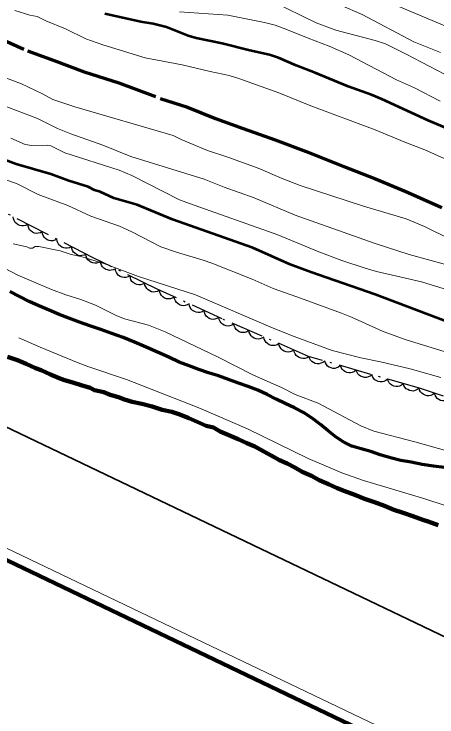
# Model space of a CAD drawing. Extents: x 356765 to 358572, y 5103174 to 5104650.
# Drawn here: x 357220 to 357258.8, y 5103625.1 to 5103689.6 of the extents above; entities that cross this region are included whole.
import ezdxf

# ---------------------------------------------------------------- set-up
doc = ezdxf.new("R2010")
doc.units = 0
doc.header["$LTSCALE"] = 0.6
doc.linetypes.add('DOT_DASHED', pattern=[7.7, 5, -1.2, 0.3, -1.2])
doc.linetypes.add('LONG_DASHED', pattern=[7.5, 6, -1.5])
for name, color, linetype, lineweight in [('1', 7, 'Continuous', 53), ('2', 7, 'Continuous', 13), ('22', 7, 'Continuous', 35), ('4', 7, 'Continuous', 90), ('44', 7, 'Continuous', 25), ('60', 7, 'Continuous', 13)]:
    doc.layers.add(name, color=color, linetype=linetype, lineweight=lineweight)

msp = doc.modelspace()

# ---------------------------------------------------------------- linework, layer by layer
at = {"layer": '1'}
for points in [[(357259.93, 5103679), (357257.98, 5103679.82), (357253.71, 5103681.8), (357252.76, 5103682.19), (357250.62, 5103682.94), (357247.61, 5103684.2), (357245.86, 5103684.88), (357244.24, 5103685.59), (357243.41, 5103685.86), (357241.61, 5103686.26), (357239.08, 5103686.9), (357236.71, 5103687.38), (357235.97, 5103687.59), (357233.97, 5103688.38), (357232.75, 5103688.7), (357231.63, 5103688.88), (357228.32, 5103689.63)], [(357259.8, 5103661.34), (357253.12, 5103663.86), (357247.21, 5103665.91), (357245.31, 5103666.63), (357241.9, 5103668.15), (357234.53, 5103670.76), (357231.28, 5103672.11), (357229.15, 5103672.7), (357227.89, 5103673.28), (357227.36, 5103673.45), (357226.79, 5103673.74), (357225.03, 5103674.3), (357223.38, 5103674.91), (357220.18, 5103675.83), (357218.73, 5103676.38)]]:
    msp.add_lwpolyline(points, dxfattribs=at)
at = {"layer": '2'}
for points in [[(357243.7, 5103690.76), (357247.69, 5103688.78), (357249.49, 5103688.13), (357253.11, 5103687.17), (357254.04, 5103686.86), (357255.95, 5103685.92), (357262.26, 5103682.61)], [(357259.11, 5103686.08), (357256.64, 5103687.04), (357251.93, 5103689.54), (357249.94, 5103690.4)], [(357308.29, 5103672.01), (357304.97, 5103671.73), (357303.58, 5103671.69), (357301.33, 5103671.88), (357300.5, 5103672.03), (357299.65, 5103672.26), (357297.84, 5103672.88), (357295.97, 5103673.58), (357292.28, 5103675.09), (357284.42, 5103679.25), (357282.53, 5103680.19), (357281.56, 5103680.59), (357280.63, 5103680.96), (357278.8, 5103681.58), (357272.47, 5103683.54), (357268.48, 5103684.88), (357266.32, 5103685.66), (357263.42, 5103686.99), (357259.86, 5103688.36), (357253.76, 5103690.95)], [(357260.59, 5103675.83), (357257.65, 5103677.15), (357255.84, 5103677.84), (357253.11, 5103678.98), (357247.22, 5103681.19), (357244.27, 5103682.38), (357240.62, 5103683.68), (357239.72, 5103683.96), (357237.98, 5103684.32), (357235.4, 5103684.95), (357232.03, 5103685.59), (357228.13, 5103686.76), (357226.57, 5103687.32), (357224.72, 5103688.25), (357222.92, 5103688.97), (357222.11, 5103689.38), (357221.44, 5103689.5), (357220.08, 5103689.93)], [(357259.06, 5103681.61), (357256.71, 5103682.82), (357255.07, 5103683.55), (357250.7, 5103685.84), (357248.89, 5103686.65), (357246.95, 5103687.37), (357244.93, 5103688.22), (357243.94, 5103688.57), (357242.97, 5103688.83), (357239.59, 5103689.5), (357235.17, 5103689.79)], [(357260.04, 5103668.91), (357257.62, 5103670.12), (357255.96, 5103670.8), (357252.03, 5103671.97), (357246.22, 5103673.88), (357244.59, 5103674.5), (357242.38, 5103675.46), (357239.59, 5103676.47), (357237.72, 5103677.09), (357235.32, 5103678.09), (357234.59, 5103678.46), (357225.57, 5103681.08), (357223.56, 5103681.76), (357222.6, 5103682.28), (357220.67, 5103683.18), (357217.91, 5103684.24)], [(357261.91, 5103665.99), (357256.21, 5103667.55), (357253.1, 5103668.55), (357245.76, 5103671.16), (357242.02, 5103672.73), (357239.25, 5103673.73), (357237.42, 5103674.45), (357230.7, 5103676.53), (357228.14, 5103677.58), (357225.21, 5103678.61), (357223.98, 5103679.09), (357222.16, 5103680.01), (357218.28, 5103681.49)], [(357259.44, 5103664.4), (357257.34, 5103665.03), (357253.23, 5103665.98), (357252.18, 5103666.28), (357250.04, 5103666.99), (357247.93, 5103667.78), (357244.17, 5103669.36), (357236.07, 5103672.21), (357235.18, 5103672.57), (357230.8, 5103674.8), (357229.63, 5103675.28), (357224.65, 5103676.88), (357223.37, 5103677.51), (357223.03, 5103677.58), (357221.64, 5103677.54), (357221.01, 5103677.63), (357219.71, 5103678.21)], [(357259.83, 5103658.51), (357255.95, 5103659.7), (357253.85, 5103660.49), (357250.94, 5103661.79), (357250.01, 5103662.16), (357245.94, 5103663.67), (357243.77, 5103664.42), (357241.82, 5103665.29), (357238.13, 5103666.74), (357237.34, 5103667.03), (357234.98, 5103667.74), (357233.47, 5103668.25), (357230.79, 5103669.62), (357229.66, 5103670.13), (357227.05, 5103671.05), (357224.94, 5103672.04), (357222.21, 5103673.03), (357220.22, 5103674.05), (357218.32, 5103674.7)], [(357259.12, 5103656.26), (357256.33, 5103657.05), (357253.61, 5103657.69), (357251.79, 5103658.05), (357249.17, 5103658.73), (357245.68, 5103660.01), (357243.75, 5103660.79), (357236.63, 5103663.84), (357231.41, 5103665.53), (357228.22, 5103666.73), (357226.12, 5103667.36), (357225.25, 5103667.55), (357224.24, 5103667.88), (357222.26, 5103668.26), (357221.94, 5103668.28), (357221.69, 5103668.13), (357221.43, 5103668.13), (357221.16, 5103668.24), (357219.92, 5103668.51)], [(357259.88, 5103649.47), (357256.74, 5103650.37), (357252.97, 5103651.34), (357251.79, 5103651.84), (357247.88, 5103653.91), (357245.76, 5103654.7), (357244.52, 5103655.34), (357241.94, 5103656.47), (357238.66, 5103658.16), (357233.86, 5103660.45), (357232.34, 5103661.05), (357230.13, 5103661.63), (357229.43, 5103661.93), (357227.47, 5103662.9), (357226.13, 5103663.41), (357224.75, 5103663.84), (357223.43, 5103664.33), (357220.34, 5103665.66), (357215.75, 5103668.04)], [(357259.61, 5103644.5), (357257.65, 5103645.13), (357252.04, 5103646.8), (357250.06, 5103647.53), (357246.95, 5103648.82), (357241.39, 5103651.55), (357236.95, 5103653.48), (357230.32, 5103656.09), (357226.76, 5103657.26), (357225.89, 5103657.59), (357222.38, 5103659.05), (357220.44, 5103659.91)]]:
    msp.add_lwpolyline(points, dxfattribs=at)
at = {"layer": '22', "linetype": 'LONG_DASHED', "lineweight": 70}
for points in [[(357211.28, 5103690.39), (357213.42, 5103689.49), (357215.49, 5103688.63), (357217.61, 5103687.84), (357221.22, 5103686.22), (357223.67, 5103685.34), (357226.42, 5103684.29), (357229.6, 5103683.3), (357233.41, 5103681.86), (357235.9, 5103681.06), (357238.46, 5103680.02), (357240.99, 5103679.1), (357243.94, 5103678.05), (357247.03, 5103676.91), (357250.23, 5103675.61), (357253.14, 5103674.48), (357255.92, 5103673.32), (357259.23, 5103671.86)], [(357259.45, 5103648), (357258.44, 5103648.13), (357257.42, 5103648.28), (357256.41, 5103648.48), (357255.46, 5103648.66), (357254.5, 5103648.88), (357253.58, 5103649.16), (357252.72, 5103649.46), (357251.82, 5103649.72), (357250.98, 5103649.97), (357250.22, 5103650.32), (357249.53, 5103650.79), (357248.81, 5103651.37), (357248.08, 5103651.96), (357247.32, 5103652.54), (357246.53, 5103653.05), (357245.7, 5103653.49), (357244.86, 5103653.88), (357244.03, 5103654.28), (357243.19, 5103654.7), (357242.36, 5103655.09), (357241.47, 5103655.42), (357240.57, 5103655.74), (357239.65, 5103656.08), (357238.73, 5103656.4), (357237.84, 5103656.7), (357236.93, 5103657), (357236.06, 5103657.32), (357235.15, 5103657.68), (357234.18, 5103658.11), (357233.16, 5103658.58), (357232.11, 5103659.04), (357231.04, 5103659.5), (357230, 5103659.93), (357228.97, 5103660.3), (357227.95, 5103660.67), (357226.95, 5103661.01), (357225.99, 5103661.34), (357225.03, 5103661.7), (357224.12, 5103662.05), (357223.21, 5103662.43), (357222.28, 5103662.83), (357221.37, 5103663.24), (357220.5, 5103663.68), (357219.62, 5103664.15)]]:
    msp.add_lwpolyline(points, dxfattribs=at)
at = {"layer": '4'}
msp.add_lwpolyline([(357219.39, 5103658.16), (357220.31, 5103657.85), (357221.1, 5103657.5), (357221.97, 5103657.11), (357222.47, 5103656.94), (357223.34, 5103656.55), (357224.13, 5103656.21), (357224.63, 5103656.03), (357225.39, 5103655.8), (357226.15, 5103655.57), (357226.99, 5103655.3), (357227.36, 5103655.09), (357228.24, 5103654.9), (357228.81, 5103654.68), (357229.57, 5103654.45), (357230.14, 5103654.23), (357230.83, 5103654.04), (357231.71, 5103653.85), (357232.66, 5103653.61), (357233.57, 5103653.3), (357234.45, 5103653.1), (357235.21, 5103652.88), (357236.01, 5103652.53), (357236.8, 5103652.19), (357237.6, 5103651.84), (357238.29, 5103651.66), (357238.89, 5103651.32), (357239.68, 5103650.97), (357240.55, 5103650.59), (357241.35, 5103650.24), (357242.07, 5103649.94), (357242.9, 5103649.48), (357243.58, 5103649.1), (357244.33, 5103648.68), (357245.05, 5103648.38), (357245.73, 5103648), (357246.41, 5103647.62), (357247.28, 5103647.23), (357247.96, 5103646.85), (357248.83, 5103646.47), (357249.62, 5103646.12), (357250.34, 5103645.82), (357251.25, 5103645.51), (357252.12, 5103645.12), (357253.04, 5103644.81), (357253.95, 5103644.5), (357254.82, 5103644.11), (357255.66, 5103643.84), (357256.57, 5103643.53), (357257.48, 5103643.21), (357257.98, 5103643.04), (357258.89, 5103642.72)], dxfattribs=at)
at = {"layer": '44', "linetype": 'DOT_DASHED'}
for points in [[(357222.97, 5103669.44), (357218.69, 5103671.63), (357214.86, 5103673.57), (357206.79, 5103677.09), (357202.27, 5103679.21), (357199.42, 5103680.8), (357195.12, 5103682.61), (357190.76, 5103684.65), (357186.76, 5103686.3), (357182.01, 5103688.36), (357164.15, 5103699.5)], [(357268.15, 5103651.69), (357257.16, 5103655.27), (357246.99, 5103658.2), (357239.08, 5103661.63), (357233.12, 5103664.36), (357227.26, 5103667.24), (357222.97, 5103669.44)]]:
    msp.add_lwpolyline(points, dxfattribs=at)
at = {"layer": '44'}
for points in [[(357221.26, 5103670.32), (357221.08, 5103670.21), (357220.88, 5103670.17), (357220.71, 5103670.16), (357220.54, 5103670.2), (357220.37, 5103670.27), (357220.22, 5103670.38), (357220.1, 5103670.49), (357220.01, 5103670.65), (357219.95, 5103670.82), (357219.92, 5103671)], [(357222.59, 5103669.63), (357222.41, 5103669.53), (357222.21, 5103669.49), (357222.05, 5103669.48), (357221.88, 5103669.51), (357221.7, 5103669.58), (357221.55, 5103669.7), (357221.43, 5103669.81), (357221.34, 5103669.96), (357221.28, 5103670.14), (357221.26, 5103670.32)], [(357223.93, 5103668.95), (357223.75, 5103668.85), (357223.55, 5103668.81), (357223.38, 5103668.79), (357223.21, 5103668.83), (357223.04, 5103668.9), (357222.89, 5103669.02), (357222.77, 5103669.13), (357222.68, 5103669.28), (357222.62, 5103669.45), (357222.59, 5103669.63)], [(357225.26, 5103668.26), (357225.08, 5103668.16), (357224.88, 5103668.12), (357224.72, 5103668.11), (357224.55, 5103668.15), (357224.37, 5103668.22), (357224.22, 5103668.33), (357224.1, 5103668.44), (357224.01, 5103668.6), (357223.95, 5103668.77), (357223.93, 5103668.95)], [(357226.6, 5103667.58), (357226.42, 5103667.48), (357226.22, 5103667.44), (357226.05, 5103667.42), (357225.88, 5103667.46), (357225.71, 5103667.53), (357225.56, 5103667.65), (357225.44, 5103667.76), (357225.35, 5103667.91), (357225.29, 5103668.09), (357225.26, 5103668.26)], [(357227.94, 5103666.91), (357227.76, 5103666.8), (357227.56, 5103666.76), (357227.39, 5103666.74), (357227.22, 5103666.78), (357227.05, 5103666.84), (357226.89, 5103666.96), (357226.77, 5103667.06), (357226.68, 5103667.22), (357226.62, 5103667.39), (357226.59, 5103667.57)], [(357229.29, 5103666.24), (357229.1, 5103666.14), (357228.91, 5103666.1), (357228.74, 5103666.08), (357228.57, 5103666.12), (357228.4, 5103666.18), (357228.24, 5103666.29), (357228.12, 5103666.4), (357228.03, 5103666.56), (357227.96, 5103666.73), (357227.94, 5103666.91)], [(357230.63, 5103665.58), (357230.45, 5103665.48), (357230.25, 5103665.43), (357230.09, 5103665.42), (357229.91, 5103665.45), (357229.74, 5103665.52), (357229.59, 5103665.63), (357229.47, 5103665.74), (357229.38, 5103665.89), (357229.31, 5103666.07), (357229.29, 5103666.24)], [(357231.98, 5103664.92), (357231.8, 5103664.82), (357231.6, 5103664.77), (357231.43, 5103664.76), (357231.26, 5103664.79), (357231.09, 5103664.86), (357230.93, 5103664.97), (357230.81, 5103665.08), (357230.72, 5103665.23), (357230.66, 5103665.4), (357230.63, 5103665.58)], [(357233.32, 5103664.26), (357233.14, 5103664.16), (357232.94, 5103664.11), (357232.78, 5103664.1), (357232.61, 5103664.13), (357232.44, 5103664.2), (357232.28, 5103664.31), (357232.16, 5103664.42), (357232.07, 5103664.57), (357232, 5103664.74), (357231.98, 5103664.92)], [(357234.69, 5103663.64), (357234.51, 5103663.53), (357234.31, 5103663.48), (357234.15, 5103663.46), (357233.98, 5103663.49), (357233.8, 5103663.55), (357233.64, 5103663.66), (357233.52, 5103663.77), (357233.43, 5103663.92), (357233.36, 5103664.09), (357233.33, 5103664.27)], [(357236.05, 5103663.02), (357235.88, 5103662.91), (357235.68, 5103662.86), (357235.51, 5103662.84), (357235.34, 5103662.87), (357235.17, 5103662.93), (357235.01, 5103663.04), (357234.88, 5103663.14), (357234.79, 5103663.29), (357234.72, 5103663.46), (357234.69, 5103663.64)], [(357237.42, 5103662.39), (357237.24, 5103662.28), (357237.04, 5103662.23), (357236.88, 5103662.21), (357236.7, 5103662.24), (357236.53, 5103662.3), (357236.37, 5103662.41), (357236.25, 5103662.52), (357236.15, 5103662.67), (357236.08, 5103662.84), (357236.05, 5103663.02)], [(357238.78, 5103661.77), (357238.6, 5103661.66), (357238.41, 5103661.61), (357238.24, 5103661.59), (357238.07, 5103661.62), (357237.89, 5103661.68), (357237.74, 5103661.79), (357237.61, 5103661.89), (357237.52, 5103662.04), (357237.45, 5103662.21), (357237.42, 5103662.39)], [(357240.15, 5103661.16), (357239.98, 5103661.05), (357239.78, 5103661), (357239.62, 5103660.97), (357239.45, 5103661), (357239.27, 5103661.06), (357239.11, 5103661.16), (357238.98, 5103661.27), (357238.89, 5103661.41), (357238.81, 5103661.58), (357238.78, 5103661.76)], [(357241.53, 5103660.57), (357241.35, 5103660.46), (357241.16, 5103660.4), (357241, 5103660.38), (357240.82, 5103660.4), (357240.65, 5103660.46), (357240.49, 5103660.57), (357240.36, 5103660.67), (357240.26, 5103660.82), (357240.19, 5103660.99), (357240.15, 5103661.16)], [(357242.91, 5103659.97), (357242.73, 5103659.86), (357242.54, 5103659.8), (357242.37, 5103659.78), (357242.2, 5103659.81), (357242.02, 5103659.87), (357241.86, 5103659.97), (357241.74, 5103660.07), (357241.64, 5103660.22), (357241.56, 5103660.39), (357241.53, 5103660.57)], [(357244.28, 5103659.37), (357244.11, 5103659.26), (357243.91, 5103659.21), (357243.75, 5103659.18), (357243.57, 5103659.21), (357243.4, 5103659.27), (357243.24, 5103659.37), (357243.11, 5103659.48), (357243.02, 5103659.62), (357242.94, 5103659.79), (357242.91, 5103659.97)], [(357245.66, 5103658.78), (357245.48, 5103658.66), (357245.29, 5103658.61), (357245.12, 5103658.59), (357244.95, 5103658.61), (357244.77, 5103658.67), (357244.61, 5103658.78), (357244.49, 5103658.88), (357244.39, 5103659.03), (357244.32, 5103659.2), (357244.28, 5103659.37)], [(357247.04, 5103658.18), (357246.86, 5103658.07), (357246.66, 5103658.01), (357246.5, 5103657.99), (357246.33, 5103658.02), (357246.15, 5103658.08), (357245.99, 5103658.18), (357245.86, 5103658.28), (357245.77, 5103658.43), (357245.69, 5103658.6), (357245.66, 5103658.78)], [(357248.48, 5103657.77), (357248.32, 5103657.64), (357248.13, 5103657.56), (357247.97, 5103657.51), (357247.8, 5103657.52), (357247.62, 5103657.55), (357247.44, 5103657.64), (357247.3, 5103657.72), (357247.19, 5103657.86), (357247.09, 5103658.02), (357247.04, 5103658.19)], [(357249.92, 5103657.36), (357249.76, 5103657.22), (357249.57, 5103657.14), (357249.41, 5103657.1), (357249.24, 5103657.1), (357249.06, 5103657.14), (357248.88, 5103657.22), (357248.75, 5103657.31), (357248.63, 5103657.44), (357248.54, 5103657.6), (357248.48, 5103657.77)], [(357251.36, 5103656.94), (357251.2, 5103656.81), (357251.01, 5103656.73), (357250.86, 5103656.68), (357250.68, 5103656.69), (357250.5, 5103656.72), (357250.33, 5103656.81), (357250.19, 5103656.89), (357250.07, 5103657.03), (357249.98, 5103657.18), (357249.92, 5103657.36)], [(357252.8, 5103656.53), (357252.64, 5103656.39), (357252.46, 5103656.31), (357252.3, 5103656.27), (357252.12, 5103656.27), (357251.94, 5103656.31), (357251.77, 5103656.39), (357251.63, 5103656.48), (357251.51, 5103656.61), (357251.42, 5103656.77), (357251.36, 5103656.94)], [(357254.24, 5103656.11), (357254.08, 5103655.98), (357253.9, 5103655.9), (357253.74, 5103655.85), (357253.56, 5103655.86), (357253.38, 5103655.89), (357253.21, 5103655.98), (357253.07, 5103656.06), (357252.95, 5103656.2), (357252.86, 5103656.35), (357252.8, 5103656.53)], [(357255.69, 5103655.69), (357255.53, 5103655.56), (357255.34, 5103655.48), (357255.18, 5103655.44), (357255, 5103655.44), (357254.82, 5103655.48), (357254.65, 5103655.56), (357254.51, 5103655.65), (357254.4, 5103655.78), (357254.3, 5103655.94), (357254.24, 5103656.11)], [(357257.13, 5103655.28), (357256.97, 5103655.15), (357256.78, 5103655.07), (357256.62, 5103655.02), (357256.44, 5103655.03), (357256.26, 5103655.06), (357256.09, 5103655.15), (357255.95, 5103655.23), (357255.84, 5103655.36), (357255.74, 5103655.52), (357255.69, 5103655.69)], [(357258.55, 5103654.82), (357258.39, 5103654.69), (357258.2, 5103654.61), (357258.04, 5103654.58), (357257.86, 5103654.59), (357257.68, 5103654.63), (357257.51, 5103654.72), (357257.38, 5103654.81), (357257.27, 5103654.95), (357257.18, 5103655.11), (357257.13, 5103655.28)], [(357259.98, 5103654.35), (357259.82, 5103654.22), (357259.63, 5103654.15), (357259.46, 5103654.11), (357259.29, 5103654.12), (357259.11, 5103654.16), (357258.94, 5103654.25), (357258.8, 5103654.34), (357258.69, 5103654.48), (357258.6, 5103654.64), (357258.55, 5103654.82)]]:
    msp.add_lwpolyline(points, dxfattribs=at)
at = {"layer": '60', "lineweight": 158}
msp.add_lwpolyline([(356765.24, 5103856.84), (358192.2, 5103173.84), (358571.69, 5103966.7), (357144.73, 5104649.7)], close=True, dxfattribs=at)
at = {"layer": '60'}
msp.add_lwpolyline([(356766.57, 5103857.31), (358191.72, 5103175.17), (358570.35, 5103966.23), (357145.2, 5104648.37)], close=True, dxfattribs=at)
at = {"layer": '60', "lineweight": 35}
msp.add_lwpolyline([(356779.89, 5103862.01), (357952.48, 5103300.77), (358322.47, 5104073.79), (357149.88, 5104635.03)], close=True, dxfattribs=at)

doc.saveas('drawing.dxf')
